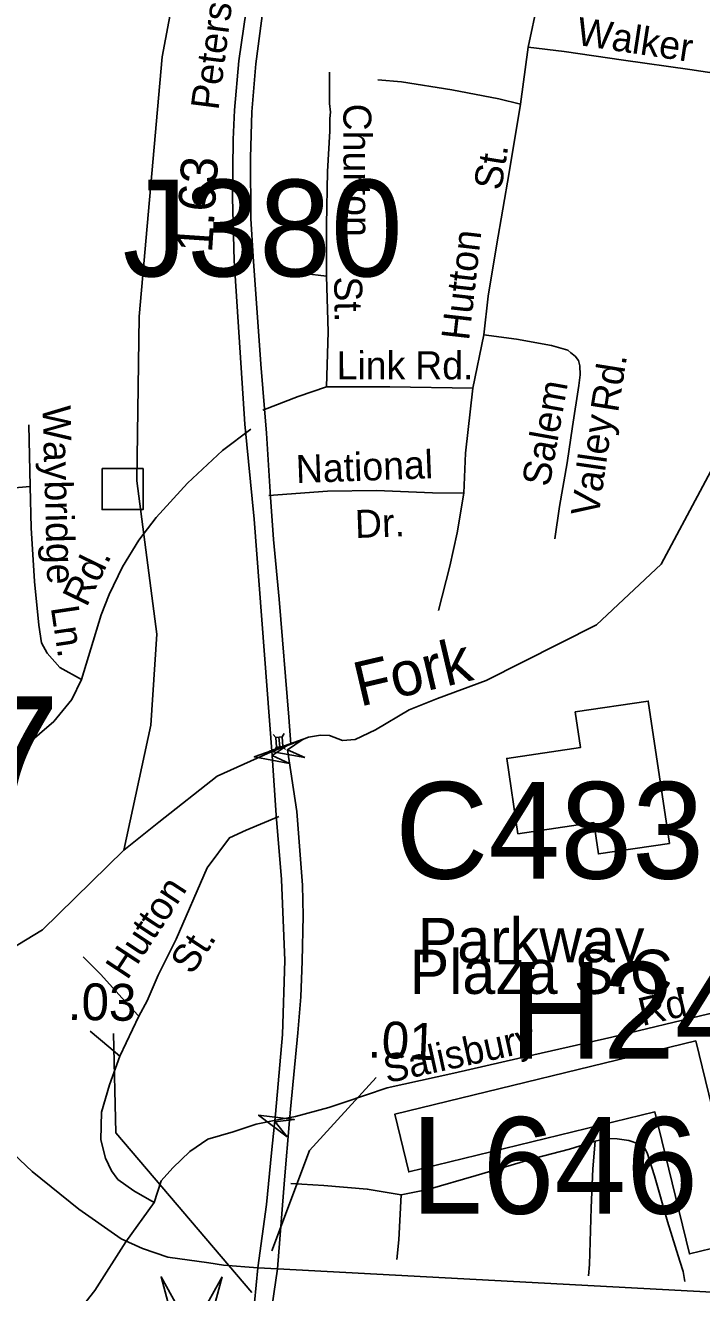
# Model space of a CAD drawing. Extents: x 1547597 to 1699558, y 810033 to 920809.
# Drawn here: x 1627311 to 1629607, y 845229 to 849529 of the extents above; entities that cross this region are included whole.
import ezdxf

# ---------------------------------------------------------------- set-up
doc = ezdxf.new("R2010")
doc.units = 0
for name, color, linetype in [('Exist Cultural Shopping Center Building Footprint', 7, 'Continuous'), ('Exist Cultural Shopping Center Building Label', 7, 'Continuous'), ('Exist Hydrographic Creek Single Shore', 7, 'Continuous'), ('Exist Road Non-System Structure Non-Sys Other CELL', 7, 'Continuous'), ('Exist Road Non-System Structure Non-Sys Other Number Label', 7, 'Continuous'), ('Exist Road Non-System Type 51', 7, 'Continuous'), ('Exist Road Non-System Type 51 Label', 7, 'Continuous'), ('Exist Road Primary Interstate Structure Cantilever Sign Number Label', 7, 'Continuous'), ('Exist Road Primary Interstate Structure Standard Bridge CELL', 7, 'Continuous'), ('Exist Road Primary NC Service Mileage Hundredths English Label', 7, 'Continuous'), ('Exist Road Primary NC UnDivided 4 Lane Attributed', 7, 'Continuous'), ('Exist Road Primary US Structure Non-Sys NCDOT Attributed CELL', 7, 'Continuous'), ('Exist Road Primary US Structure Non-Sys NCDOT Number Label', 7, 'Continuous'), ('Exist Road Secondary Structure Culvert Attributed CELL', 7, 'Continuous'), ('Exist Road Secondary Structure Culvert Number Label', 7, 'Continuous'), ('Exist Road Secondary Structure Standard Bridge Attributed CELL', 7, 'Continuous'), ('Exist Road Secondary Structure Standard Bridge Number Label', 7, 'Continuous'), ('Exist Road Secondary Type 51 Undivided 4 Lane Attributed', 7, 'Continuous'), ('Old_Level_32', 7, 'Continuous')]:
    doc.layers.add(name, color=color, linetype=linetype)

msp = doc.modelspace()

# ---------------------------------------------------------------- linework, layer by layer
at = {"layer": 'Exist Cultural Shopping Center Building Footprint'}
for points in [[(1629497.8, 846753.5), (1629426.1, 847236.8), (1629178.5, 847200.1), (1629196.4, 847079.4), (1628945.9, 847042.3), (1628983.8, 846786.6), (1629241.3, 846824.8), (1629257.2, 846717.8)], [(1629588.2, 846084.1), (1628565.6, 845834.9), (1628613.3, 845639.1), (1629448.5, 845842.7), (1629565.9, 845361.1), (1629753.3, 845406.8)]]:
    msp.add_lwpolyline(points, close=True, dxfattribs=at)
at = {"layer": 'Exist Hydrographic Creek Single Shore'}
for points in [[(1627645.6, 846730.9), (1627737.8, 847155.4), (1627757.8, 847463.5), (1627689.8, 847983.6), (1627697.8, 848541.5), (1627775.8, 849423), (1627945.8, 850322.2)], [(1627645.6, 846730.9), (1627765.1, 846826.2), (1627962.3, 846981.9), (1628143.4, 847063.5), (1628213.2, 847090.1), (1628273, 847114.5), (1628312.9, 847120.6), (1628344.5, 847119.5), (1628388.2, 847102.3), (1628430.9, 847106.2), (1628500.6, 847139.4), (1628614.7, 847207), (1628711.1, 847245.7), (1628875.3, 847305.9), (1629250.8, 847495.6), (1629469.9, 847701.3), (1629752.8, 848230.6), (1629887.9, 848362.4), (1630139.9, 848498.5), (1630507.4, 848857.5), (1630701.1, 849097)], [(1626579.8, 845980.8), (1626862.2, 846153.4), (1626909, 846181.6), (1627369.8, 846460.4), (1627645.6, 846730.9)]]:
    msp.add_lwpolyline(points, dxfattribs=at)
at = {"layer": 'Exist Road Non-System Structure Non-Sys Other CELL'}
msp.add_lwpolyline([(1627571.9, 848025.2), (1627710.9, 848025.2), (1627710.9, 847886.1), (1627571.9, 847886.1)], close=True, dxfattribs=at)
at = {"layer": 'Exist Road Non-System Type 51'}
for p, q in [((1629019, 849455.1), (1628992.3, 849261.9)), ((1628334.3, 848678.5), (1628257.6, 848687.6)), ((1628868, 848479.4), (1628830.3, 848298)), ((1627323.1, 848174.2), (1627327.9, 847964.2)), ((1627696.1, 846167.7), (1627632.7, 846031.3)), ((1627748.4, 845535.3), (1627652.5, 845401.8))]:
    msp.add_line(p, q, dxfattribs=at)
for points in [[(1629019, 849455.1), (1629051.7, 849608.8), (1629069.3, 849744.8), (1629094.5, 849933.8), (1629122.1, 850149.2), (1629144.7, 850300.3), (1629174.9, 850373.4), (1629227.8, 850489.3), (1629343.6, 850781.6), (1629449.5, 851019.3)], [(1629019, 849455.1), (1629140.9, 849440.6), (1629342.2, 849411.7), (1629567.8, 849379.5), (1629784.3, 849346.7), (1629906, 849323.1), (1629962.1, 849316.8), (1630000.9, 849311.4), (1630067.5, 849334), (1630162.6, 849414.5)], [(1628334.3, 848678.5), (1628334.3, 848852.3), (1628336.8, 849033.8), (1628344.9, 849170.1), (1628345.3, 849213.2), (1628347.1, 849234.7), (1628344.4, 849264.6), (1628343.6, 849370.9)], [(1628508.4, 849344.5), (1628588.7, 849337.8), (1628758.9, 849310.2), (1628918.3, 849280.1), (1628992.3, 849261.9)], [(1628992.3, 849261.9), (1628953.6, 849030.3), (1628910.8, 848780.9), (1628883.1, 848610.5), (1628868, 848479.4)], [(1628334.3, 848303.1), (1628339.3, 848489.5), (1628334.3, 848678.5)], [(1628868, 848479.4), (1628978.8, 848464.3), (1629097.2, 848442.9), (1629152.6, 848427.8), (1629163.1, 848418.4), (1629177.6, 848406.9), (1629189.3, 848392.3), (1629193.8, 848373.8), (1629194.8, 848343.8), (1629190.8, 848307.8), (1629168.6, 848168.4), (1629150.9, 848044.7), (1629124.5, 847897.1), (1629108.8, 847787.6)], [(1628334.3, 848303.1), (1628237.2, 848270.1), (1628117.2, 848223.9)], [(1628830.3, 848298), (1628548.3, 848303.1), (1628334.3, 848303.1)], [(1628830.3, 848298), (1628805.2, 848077.5), (1628799.6, 847942)], [(1628077.1, 848159.6), (1627981.1, 848086.4), (1627861.6, 847976.2), (1627755.8, 847859.9), (1627696.8, 847782.8), (1627641.3, 847691.7), (1627596, 847598.4), (1627569, 847528.9), (1627533.2, 847413.5), (1627501.7, 847310.1)], [(1627327.9, 847964.2), (1627181.8, 847952.4), (1627045.9, 847954.5)], [(1627327.9, 847964.2), (1627331.6, 847824.3), (1627342.9, 847642.1), (1627356.8, 847494.2), (1627365.7, 847433.9), (1627385.3, 847399.7), (1627428.5, 847351), (1627501.7, 847310.1)], [(1628799.6, 847942), (1628693.8, 847943.7), (1628503.1, 847951.6), (1628336.9, 847949.1), (1628138, 847933.9)], [(1628799.6, 847942), (1628777.5, 847808), (1628752.3, 847694.6), (1628714.5, 847543.4)], [(1627501.7, 847310.1), (1627468.7, 847242.5), (1627407.6, 847167.5), (1627310.4, 847083.1), (1627189.4, 847006.9), (1627018.3, 846917.5), (1626853.3, 846842), (1626774.9, 846817.2), (1626696.5, 846790.4), (1626620.3, 846773.5), (1626533, 846759.7), (1626404, 846746.9)], [(1628172.2, 846844.6), (1628060.6, 846798.3), (1628004.2, 846772.5), (1627928.9, 846671.3), (1627823.1, 846428.9), (1627762, 846306.6), (1627724.4, 846219.5), (1627696.1, 846167.7)], [(1627507.4, 846368.5), (1627566.4, 846309.6), (1627660.8, 846206.3), (1627696.1, 846167.7)], [(1629997.5, 846262.9), (1629942, 846253.7), (1629857.6, 846229.4), (1629632.2, 846175), (1629302.1, 846096.3), (1629037.5, 846036.2), (1628766.2, 845974.6), (1628539.7, 845923.9), (1628392.4, 845874.8), (1628341.5, 845857.5), (1628228.9, 845826.6), (1628166.9, 845815.5), (1628095.4, 845801.3), (1628017.4, 845775.3), (1627930.5, 845749.8), (1627870, 845708.6), (1627811.9, 845652.9), (1627772.9, 845608.7), (1627748.4, 845535.3)], [(1627632.7, 846031.3), (1627594.7, 846063.3), (1627531.5, 846116.2)], [(1627632.7, 846031.3), (1627597.4, 845934.8), (1627570, 845841.5), (1627567.4, 845747.7), (1627583, 845685.8), (1627603.4, 845642.3), (1627625.8, 845613.3), (1627679.2, 845574.4), (1627748.4, 845535.3)], [(1629245.7, 845742.9), (1629285.7, 845752.3), (1629320.1, 845751), (1629360.4, 845746.2), (1629393.4, 845734.7), (1629404.2, 845728.1), (1629413.1, 845720.5), (1629422.8, 845703.7), (1629447.6, 845625.9), (1629491.1, 845471.4), (1629533, 845336.8), (1629544.5, 845300.8), (1629550.3, 845267.6)], [(1628587.4, 845560.9), (1628677.6, 845579.5), (1628842.3, 845627), (1629041, 845686), (1629159.3, 845716.2), (1629245.7, 845742.9)], [(1629245.7, 845742.9), (1629238.1, 845649), (1629232.1, 845517.2), (1629227.2, 845325.4), (1629223.2, 845286.5)], [(1628213, 845599.3), (1628324.3, 845592.9), (1628472, 845580.7), (1628587.4, 845560.9)], [(1628587.4, 845560.9), (1628579.1, 845409), (1628572.4, 845342.1)], [(1627442.1, 845100.9), (1627455.7, 845120.2), (1627547.3, 845236.8), (1627652.5, 845401.8)]]:
    msp.add_lwpolyline(points, dxfattribs=at)
at = {"layer": 'Exist Road Primary Interstate Structure Standard Bridge CELL'}
for p, q in [((1628190.2, 847126.5), (1628183.4, 847115.2)), ((1628152.8, 847123.5), (1628161.3, 847113.4)), ((1628172.4, 847114.3), (1628175, 847081.1)), ((1628186, 847082), (1628194.5, 847071.9)), ((1628164.2, 847080.3), (1628157.4, 847069))]:
    msp.add_line(p, q, dxfattribs=at)
msp.add_lwpolyline([(1628161.3, 847113.4), (1628164, 847080.3), (1628186, 847082), (1628183.4, 847115.2)], close=True, dxfattribs=at)
at = {"layer": 'Exist Road Primary NC Service Mileage Hundredths English Label'}
for points in [[(1628080.1, 845229.9), (1627619.1, 845772), (1627610.6, 846109.2)], [(1628148.4, 845370.8), (1628276.4, 845712.3), (1628502.7, 845959.8)]]:
    msp.add_lwpolyline(points, dxfattribs=at)
at = {"layer": 'Exist Road Primary NC UnDivided 4 Lane Attributed'}
for points in [[(1628213.2, 847090.1), (1628205.5, 847181.5), (1628173.3, 847582.8), (1628154.4, 847785.4), (1628143.6, 847928.5), (1628130.1, 848145.2), (1628111.2, 848380.1), (1628085.3, 848744.8), (1628076.4, 848873.9), (1628076.2, 849079.5), (1628080.3, 849236), (1628094.2, 849398.3), (1628135.8, 849717.6), (1628381.4, 851347.6), (1628428.5, 851658.8), (1628437.9, 852403.8), (1628398.8, 853218.1)], [(1628109.1, 849906.7), (1628036, 849408.8), (1628021.1, 849241.6), (1628016.6, 849142.4), (1628014.1, 848944.5), (1628019.9, 848731), (1628056.5, 848176.6), (1628088.6, 847853.7), (1628149.4, 847052.2)], [(1628149.4, 847052.2), (1628162.8, 846849.2), (1628180.5, 846631), (1628192.2, 846356.4), (1628184.4, 846105.5), (1628161.2, 845834.7)], [(1628211.3, 845852.2), (1628236.5, 846110.5), (1628247, 846232.9), (1628251.4, 846353.6), (1628254.2, 846507.5), (1628252.5, 846612.2), (1628232.6, 846862), (1628200.9, 847071.7)], [(1626940.5, 846115.1), (1626973.8, 846048.5), (1627067.6, 845921.8), (1627151.5, 845817.8), (1627228.7, 845740.7), (1627334.6, 845640.8), (1627493.4, 845512.2), (1627636.4, 845412.4), (1627708.7, 845379.5), (1627794.6, 845350.1), (1627934.1, 845330.2), (1627984, 845323), (1628100.8, 845313.6)], [(1628161.2, 845834.7), (1628146.8, 845704), (1628129.6, 845529), (1628100.8, 845313.6)], [(1628167.8, 845310.8), (1628191.2, 845612.5), (1628208.4, 845813.1), (1628211.3, 845852.2)], [(1628100.8, 845313.6), (1628083.6, 845136.9)], [(1628100.8, 845313.6), (1628167.8, 845310.8)], [(1628142.9, 845140.3), (1628167.8, 845310.8)]]:
    msp.add_lwpolyline(points, dxfattribs=at)
at = {"layer": 'Exist Road Primary US Structure Non-Sys NCDOT Attributed CELL'}
msp.add_lwpolyline([(1628200.8, 845758.1), (1628103.4, 845831.4), (1628224.4, 845816.6), (1628160, 845808.6)], close=True, dxfattribs=at)
at = {"layer": 'Exist Road Secondary Structure Culvert Attributed CELL'}
msp.add_lwpolyline([(1627979.3, 845283.4), (1627875.8, 844897), (1627772.3, 845283.4), (1627875.8, 845097)], close=True, dxfattribs=at)
at = {"layer": 'Exist Road Secondary Structure Standard Bridge Attributed CELL'}
for points in [[(1628208.5, 847025.3), (1628088.6, 847047.4), (1628203.5, 847088.2), (1628149.4, 847052.2)], [(1628260, 847044.8), (1628140.1, 847066.9), (1628255, 847107.7), (1628200.9, 847071.7)]]:
    msp.add_lwpolyline(points, close=True, dxfattribs=at)
at = {"layer": 'Exist Road Secondary Type 51 Undivided 4 Lane Attributed'}
msp.add_lwpolyline([(1628167.8, 845310.8), (1629643.6, 845231.6), (1630009.7, 845198.4), (1631069.9, 845128.2)], dxfattribs=at)

# ---------------------------------------------------------------- texts
at = {"layer": 'Exist Cultural Shopping Center Building Label'}
for s, p in [('Parkway', (1628644, 846350.6)), ('Plaza S.C.', (1628616.6, 846243))]:
    msp.add_text(s, height=150, dxfattribs=at).set_placement(p)
at = {"layer": 'Exist Road Non-System Structure Non-Sys Other Number Label'}
msp.add_text('J380', height=328.08, dxfattribs=at).set_placement((1627641.4, 848677.5))
at = {"layer": 'Exist Road Non-System Type 51 Label'}
for s, rotation, p in [('Peters', 82.6785, (1627966.9, 849239.2)), ('Walker', 351.3639, (1629179, 849463.9)), ('Churton', 270.1886, (1628390.9, 849263.5)), ('St.', 80.8189, (1628926.8, 848966.7)), ('Hutton', 83.5193, (1628817.7, 848457.8)), ('St.', 270.7496, (1628359.7, 848676.9)), ('Link', 0.1507, (1628368.2, 848327.7)), ('Rd.', 359.9684, (1628634.9, 848328.3)), ('Rd.', 80.938, (1629323.4, 848213.1)), ('Salem', 79.854, (1629090.3, 847960.8)), ('Waybridge', 271.5402, (1627369.7, 848238.1)), ('Valley', 81.8486, (1629257.2, 847858.8)), ('National', 2.1154, (1628231.3, 847975.9)), ('Dr.', 2.1154, (1628432, 847789.7)), ('Rd.', 64.101, (1627519.1, 847552.6)), ('Ln.', 278.4877, (1627397.5, 847554.4)), ('Hutton', 56.6077, (1627657.3, 846287.1)), ('St.', 56.6077, (1627877.3, 846304.2)), ('Rd.', 13.2541, (1629405.5, 846133.7)), ('Salisbury', 12.3963, (1628538.8, 845939.6))]:
    msp.add_text(s, height=95, rotation=rotation, dxfattribs=at).set_placement(p)
at = {"layer": 'Exist Road Primary Interstate Structure Cantilever Sign Number Label'}
msp.add_text('L646', height=328.08, dxfattribs=at).set_placement((1628619.3, 845497))
at = {"layer": 'Exist Road Primary NC Service Mileage Hundredths English Label'}
for s, rotation, p in [('1.63', 86.168, (1627944.9, 848755.4)), ('.03', 359.0234, (1627454.9, 846155.2)), ('.01', 357.6338, (1628472.7, 846027.6))]:
    msp.add_text(s, height=125, rotation=rotation, dxfattribs=at).set_placement(p)
at = {"layer": 'Exist Road Primary US Structure Non-Sys NCDOT Number Label'}
msp.add_text('H243', height=328.08, dxfattribs=at).set_placement((1628955, 846023.4))
at = {"layer": 'Exist Road Secondary Structure Culvert Number Label'}
msp.add_text('C483', height=328.08, dxfattribs=at).set_placement((1628566.5, 846634))
at = {"layer": 'Exist Road Secondary Structure Standard Bridge Number Label'}
msp.add_text('7', height=410.1, dxfattribs=at).set_placement((1627124.4, 846843.1))
at = {"layer": 'Old_Level_32'}
msp.add_text('Fork', height=150, rotation=13.2006, dxfattribs=at).set_placement((1628447.1, 847217.3))

doc.saveas('drawing.dxf')
